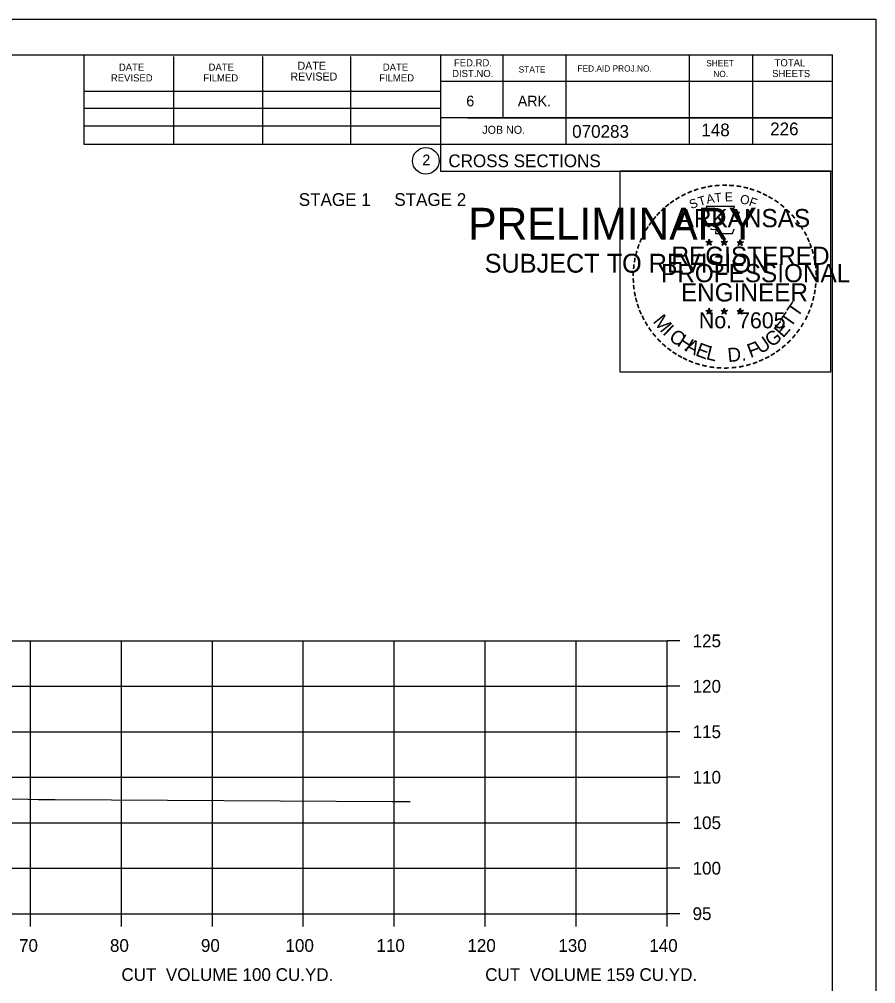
# Model space of a CAD drawing. Extents: x 1175611 to 1176402, y -433344 to -416213.
# Drawn here: x 1175849.7 to 1175943.9, y -433022.9 to -432916.9 of the extents above; entities that cross this region are included whole.
import ezdxf

# ---------------------------------------------------------------- set-up
doc = ezdxf.new("R2010")
doc.units = 0
for name, color, linetype in [('Default', 7, 'Continuous'), ('R_Axis', 7, 'Continuous'), ('R_Axis Annot', 7, 'Continuous'), ('R_Border', 7, 'Continuous'), ('R_Border Notes', 7, 'Continuous'), ('R_Border PE', 7, 'Continuous'), ('R_Border Prem', 7, 'Continuous'), ('R_Exist Surface', 7, 'Continuous'), ('R_Grid', 7, 'Continuous'), ('R_No Plot', 7, 'Continuous')]:
    doc.layers.add(name, color=color, linetype=linetype)

msp = doc.modelspace()

# ---------------------------------------------------------------- linework, layer by layer
at = {"layer": 'R_Axis'}
for p, q in [((1175920.97, -433015.21), (1175920.97, -432985.21)), ((1175922.37, -432985.21), (1175920.97, -432985.21)), ((1175922.37, -432990.21), (1175920.97, -432990.21)), ((1175922.37, -432995.21), (1175920.97, -432995.21)), ((1175922.37, -433000.21), (1175920.97, -433000.21)), ((1175922.37, -433005.21), (1175920.97, -433005.21)), ((1175922.37, -433010.21), (1175920.97, -433010.21)), ((1175640.97, -433015.21), (1175920.97, -433015.21)), ((1175850.97, -433016.61), (1175850.97, -433015.21)), ((1175860.97, -433016.61), (1175860.97, -433015.21)), ((1175870.97, -433016.61), (1175870.97, -433015.21)), ((1175880.97, -433016.61), (1175880.97, -433015.21)), ((1175890.97, -433016.61), (1175890.97, -433015.21)), ((1175900.97, -433016.61), (1175900.97, -433015.21)), ((1175910.97, -433016.61), (1175910.97, -433015.21)), ((1175920.97, -433016.61), (1175920.97, -433015.21)), ((1175922.37, -433015.21), (1175920.97, -433015.21))]:
    msp.add_line(p, q, dxfattribs=at)
at = {"layer": 'R_Border'}
for p, q in [((1175622.97, -432920.75), (1175939.15, -432920.75)), ((1175856.89, -432930.63), (1175856.89, -432920.75)), ((1175866.75, -432930.63), (1175866.75, -432920.95)), ((1175876.51, -432930.63), (1175876.51, -432920.95)), ((1175886.19, -432930.63), (1175886.19, -432920.95)), ((1175896.05, -432920.75), (1175896.05, -432933.55)), ((1175902.89, -432920.75), (1175902.89, -432927.69)), ((1175909.83, -432920.75), (1175909.83, -432930.63)), ((1175923.41, -432920.75), (1175923.41, -432930.63)), ((1175930.35, -432920.75), (1175930.35, -432930.63)), ((1175939.15, -433126.21), (1175939.15, -432920.75)), ((1175939.15, -432923.69), (1175896.05, -432923.69)), ((1175939.15, -432923.67), (1175939.15, -432923.67)), ((1175856.89, -432924.77), (1175896.05, -432924.77)), ((1175856.89, -432926.63), (1175896.05, -432926.63)), ((1175939.15, -432927.69), (1175896.05, -432927.69)), ((1175899.01, -432927.69), (1175939.15, -432927.69)), ((1175856.89, -432930.63), (1175856.89, -432928.57)), ((1175856.89, -432928.57), (1175896.05, -432928.57)), ((1175939.15, -432930.63), (1175856.89, -432930.63)), ((1175896.05, -432933.55), (1175939.15, -432933.55))]:
    msp.add_line(p, q, dxfattribs=at)
msp.add_circle((1175894.44, -432932.42), 1.47, dxfattribs=at)
at = {"layer": 'R_Border PE'}
for p, q in [((1175925.23, -432941.31), (1175925.58, -432941.42)), ((1175925.23, -432941.31), (1175925.49, -432941.35)), ((1175925.23, -432941.31), (1175925.47, -432941.43)), ((1175925.37, -432941.71), (1175925.58, -432941.42)), ((1175925.37, -432941.71), (1175925.49, -432941.47)), ((1175925.37, -432941.71), (1175925.58, -432941.5)), ((1175925.58, -432941.05), (1175925.54, -432941.3)), ((1175925.58, -432941.42), (1175925.58, -432941.05)), ((1175925.58, -432941.05), (1175925.63, -432941.3)), ((1175925.93, -432941.31), (1175925.58, -432941.42)), ((1175925.8, -432941.71), (1175925.58, -432941.42)), ((1175925.8, -432941.71), (1175925.58, -432941.5)), ((1175925.93, -432941.31), (1175925.64, -432941.35)), ((1175925.8, -432941.71), (1175925.66, -432941.42)), ((1175925.93, -432941.31), (1175925.73, -432941.41)), ((1175926.9, -432941.31), (1175927.25, -432941.42)), ((1175926.9, -432941.31), (1175927.16, -432941.35)), ((1175926.9, -432941.31), (1175927.14, -432941.43)), ((1175927.04, -432941.71), (1175927.25, -432941.42)), ((1175927.04, -432941.71), (1175927.16, -432941.47)), ((1175927.04, -432941.71), (1175927.25, -432941.5)), ((1175927.25, -432941.05), (1175927.21, -432941.3)), ((1175927.25, -432941.42), (1175927.25, -432941.05)), ((1175927.25, -432941.05), (1175927.3, -432941.3)), ((1175927.6, -432941.31), (1175927.25, -432941.42)), ((1175927.47, -432941.71), (1175927.25, -432941.42)), ((1175927.47, -432941.71), (1175927.25, -432941.5)), ((1175927.6, -432941.31), (1175927.31, -432941.35)), ((1175927.47, -432941.71), (1175927.33, -432941.42)), ((1175927.6, -432941.31), (1175927.4, -432941.41)), ((1175928.67, -432941.32), (1175929.02, -432941.43)), ((1175928.67, -432941.32), (1175928.92, -432941.36)), ((1175928.67, -432941.32), (1175928.91, -432941.44)), ((1175928.8, -432941.73), (1175929.02, -432941.43)), ((1175928.8, -432941.73), (1175928.93, -432941.48)), ((1175928.8, -432941.73), (1175929.02, -432941.51)), ((1175929.02, -432941.06), (1175928.98, -432941.32)), ((1175929.02, -432941.43), (1175929.02, -432941.06)), ((1175929.02, -432941.06), (1175929.07, -432941.31)), ((1175929.36, -432941.32), (1175929.02, -432941.43)), ((1175929.23, -432941.73), (1175929.02, -432941.43)), ((1175929.23, -432941.73), (1175929.02, -432941.51)), ((1175929.36, -432941.32), (1175929.08, -432941.37)), ((1175929.23, -432941.73), (1175929.09, -432941.43)), ((1175929.36, -432941.32), (1175929.16, -432941.42)), ((1175925.23, -432948.88), (1175925.58, -432948.99)), ((1175925.23, -432948.88), (1175925.48, -432948.92)), ((1175925.23, -432948.88), (1175925.47, -432949)), ((1175925.36, -432949.29), (1175925.58, -432948.99)), ((1175925.36, -432949.29), (1175925.49, -432949.04)), ((1175925.36, -432949.29), (1175925.58, -432949.07)), ((1175925.58, -432948.62), (1175925.54, -432948.88)), ((1175925.58, -432948.99), (1175925.58, -432948.62)), ((1175925.58, -432948.62), (1175925.63, -432948.87)), ((1175925.93, -432948.88), (1175925.58, -432948.99)), ((1175925.79, -432949.29), (1175925.58, -432948.99)), ((1175925.79, -432949.29), (1175925.58, -432949.07)), ((1175925.93, -432948.88), (1175925.64, -432948.93)), ((1175925.79, -432949.29), (1175925.66, -432949)), ((1175925.93, -432948.88), (1175925.72, -432948.98)), ((1175926.9, -432948.88), (1175927.25, -432948.99)), ((1175926.9, -432948.88), (1175927.15, -432948.92)), ((1175926.9, -432948.88), (1175927.14, -432949)), ((1175927.03, -432949.29), (1175927.25, -432948.99)), ((1175927.03, -432949.29), (1175927.16, -432949.04)), ((1175927.03, -432949.29), (1175927.25, -432949.07)), ((1175927.25, -432948.62), (1175927.21, -432948.88)), ((1175927.25, -432948.99), (1175927.25, -432948.62)), ((1175927.25, -432948.62), (1175927.3, -432948.87)), ((1175927.6, -432948.88), (1175927.25, -432948.99)), ((1175927.46, -432949.29), (1175927.25, -432948.99)), ((1175927.46, -432949.29), (1175927.25, -432949.07)), ((1175927.6, -432948.88), (1175927.31, -432948.93)), ((1175927.46, -432949.29), (1175927.32, -432949)), ((1175927.6, -432948.88), (1175927.39, -432948.98)), ((1175928.67, -432948.89), (1175929.02, -432949)), ((1175928.67, -432948.89), (1175928.92, -432948.93)), ((1175928.67, -432948.89), (1175928.9, -432949.01)), ((1175928.8, -432949.3), (1175929.02, -432949)), ((1175928.8, -432949.3), (1175928.93, -432949.05)), ((1175928.8, -432949.3), (1175929.01, -432949.08)), ((1175929.02, -432948.63), (1175928.97, -432948.89)), ((1175929.23, -432949.3), (1175929.01, -432949.08)), ((1175929.02, -432949), (1175929.02, -432948.63)), ((1175929.02, -432948.63), (1175929.06, -432948.88)), ((1175929.36, -432948.89), (1175929.02, -432949)), ((1175929.23, -432949.3), (1175929.02, -432949)), ((1175929.36, -432948.89), (1175929.08, -432948.94)), ((1175929.23, -432949.3), (1175929.09, -432949.01)), ((1175929.36, -432948.89), (1175929.16, -432948.99))]:
    msp.add_line(p, q, dxfattribs=at)
for points in [[(1175925.28, -432937.43), (1175925.54, -432938.25)], [(1175928.79, -432938.35), (1175928.93, -432938.07), (1175928.24, -432938.09), (1175928.39, -432937.43), (1175925.28, -432937.43)], [(1175925.77, -432939.85), (1175925.77, -432939.94), (1175926.33, -432939.96), (1175926.28, -432940.43), (1175928.15, -432940.43), (1175928.35, -432939.89)], [(1175925.58, -432941.05), (1175925.8, -432941.71), (1175925.23, -432941.31), (1175925.93, -432941.31), (1175925.37, -432941.71), (1175925.58, -432941.05)], [(1175927.25, -432941.05), (1175927.47, -432941.71), (1175926.9, -432941.31), (1175927.6, -432941.31), (1175927.04, -432941.71), (1175927.25, -432941.05)], [(1175929.02, -432941.06), (1175929.23, -432941.73), (1175928.67, -432941.32), (1175929.36, -432941.32), (1175928.8, -432941.73), (1175929.02, -432941.06)], [(1175925.58, -432948.62), (1175925.79, -432949.29), (1175925.23, -432948.88), (1175925.93, -432948.88), (1175925.36, -432949.29), (1175925.58, -432948.62)], [(1175927.25, -432948.62), (1175927.46, -432949.29), (1175926.9, -432948.88), (1175927.6, -432948.88), (1175927.03, -432949.29), (1175927.25, -432948.62)], [(1175929.02, -432948.63), (1175929.23, -432949.3), (1175928.67, -432948.89), (1175929.36, -432948.89), (1175928.8, -432949.3), (1175929.02, -432948.63)]]:
    msp.add_lwpolyline(points, dxfattribs=at)
for centre, radius in [((1175925.58, -432941.42), 0.172), ((1175925.58, -432941.42), 0.145), ((1175925.58, -432941.42), 0.116), ((1175925.58, -432941.42), 0.0991), ((1175925.58, -432941.42), 0.0747), ((1175925.58, -432941.42), 0.0495), ((1175925.58, -432941.42), 0.0296), ((1175927.25, -432941.42), 0.172), ((1175927.25, -432941.42), 0.145), ((1175927.25, -432941.42), 0.116), ((1175927.25, -432941.42), 0.0991), ((1175927.25, -432941.42), 0.0747), ((1175927.25, -432941.42), 0.0495), ((1175927.25, -432941.42), 0.0296), ((1175929.02, -432941.43), 0.172), ((1175929.02, -432941.43), 0.145), ((1175929.02, -432941.43), 0.116), ((1175929.02, -432941.43), 0.0991), ((1175929.02, -432941.43), 0.0747), ((1175929.02, -432941.43), 0.0495), ((1175929.02, -432941.43), 0.0296), ((1175925.58, -432948.99), 0.172), ((1175925.58, -432948.99), 0.145), ((1175925.58, -432948.99), 0.116), ((1175925.58, -432948.99), 0.0991), ((1175925.58, -432948.99), 0.0747), ((1175925.58, -432948.99), 0.0495), ((1175925.58, -432948.99), 0.0296), ((1175927.25, -432948.99), 0.172), ((1175927.25, -432948.99), 0.145), ((1175927.25, -432948.99), 0.116), ((1175927.25, -432948.99), 0.0991), ((1175927.25, -432948.99), 0.0747), ((1175927.25, -432948.99), 0.0495), ((1175927.25, -432948.99), 0.0296), ((1175929.01, -432949), 0.172), ((1175929.01, -432949), 0.145), ((1175929.01, -432949), 0.116), ((1175929.01, -432949), 0.0991), ((1175929.01, -432949), 0.0747), ((1175929.01, -432949), 0.0495), ((1175929.01, -432949), 0.0296)]:
    msp.add_circle(centre, radius, dxfattribs=at)
at = {"layer": 'R_Exist Surface'}
msp.add_lwpolyline([(1175828.09, -433002.18), (1175850.67, -433002.63), (1175851.82, -433002.65), (1175853.68, -433002.67), (1175890.76, -433002.87), (1175890.97, -433002.87), (1175892.71, -433002.87)], dxfattribs=at)
at = {"layer": 'R_Grid'}
for p, q in [((1175640.97, -432985.21), (1175920.97, -432985.21)), ((1175850.97, -433015.21), (1175850.97, -432985.21)), ((1175860.97, -433015.21), (1175860.97, -432985.21)), ((1175870.97, -433015.21), (1175870.97, -432985.21)), ((1175880.97, -433015.21), (1175880.97, -432985.21)), ((1175890.97, -433015.21), (1175890.97, -432985.21)), ((1175900.97, -433015.21), (1175900.97, -432985.21)), ((1175910.97, -433015.21), (1175910.97, -432985.21)), ((1175920.97, -433015.21), (1175920.97, -432985.21)), ((1175640.97, -432990.21), (1175920.97, -432990.21)), ((1175640.97, -432995.21), (1175920.97, -432995.21)), ((1175640.97, -433000.21), (1175920.97, -433000.21)), ((1175640.97, -433005.21), (1175920.97, -433005.21)), ((1175640.97, -433010.21), (1175920.97, -433010.21)), ((1175640.97, -433015.21), (1175920.97, -433015.21))]:
    msp.add_line(p, q, dxfattribs=at)
at = {"layer": 'R_No Plot'}
msp.add_line((1175610.57, -432916.86), (1175943.91, -432916.86), dxfattribs=at)
for points in [[(1175610.57, -432916.86), (1175943.91, -432916.86), (1175943.91, -433130.2), (1175610.57, -433130.2)], [(1175915.82, -432933.52), (1175938.92, -432933.52), (1175938.92, -432955.67), (1175915.82, -432955.67)]]:
    msp.add_lwpolyline(points, close=True, dxfattribs=at)

# ---------------------------------------------------------------- texts
at = {"layer": 'Default'}
for s, p in [('STAGE 1     STAGE 2', (1175880.47, -432937.38)), ('CUT  VOLUME 100 CU.YD.', (1175860.97, -433022.61)), ('CUT  VOLUME 159 CU.YD.', (1175900.97, -433022.61))]:
    msp.add_text(s, height=1.4, dxfattribs=at).set_placement(p)
at = {"layer": 'R_Axis Annot'}
for s, p in [('125', (1175923.77, -432985.91)), ('120', (1175923.77, -432990.91)), ('115', (1175923.77, -432995.91)), ('110', (1175923.77, -433000.91)), ('105', (1175923.77, -433005.91)), ('100', (1175923.77, -433010.91)), ('95', (1175923.77, -433015.91)), ('70', (1175849.71, -433019.41)), ('80', (1175859.71, -433019.41)), ('90', (1175869.71, -433019.41)), ('100', (1175879.01, -433019.41)), ('110', (1175889.01, -433019.41)), ('120', (1175899.01, -433019.41)), ('130', (1175909.01, -433019.41)), ('140', (1175919.01, -433019.41))]:
    msp.add_text(s, height=1.4, dxfattribs=at).set_placement(p)
at = {"layer": 'R_Border'}
for s, height, p in [('DATE', 0.879, (1175880.33, -432922.41)), ('FED.RD.', 0.782, (1175897.53, -432922.03)), ('SHEET', 0.684, (1175925.27, -432922.03)), ('TOTAL', 0.782, (1175932.79, -432922.03)), ('DATE', 0.782, (1175860.69, -432922.51)), ('DATE', 0.782, (1175870.55, -432922.51)), ('DATE', 0.782, (1175889.71, -432922.51)), ('DIST.NO.', 0.782, (1175897.33, -432923.21)), ('STATE', 0.684, (1175904.65, -432922.71)), ('FED.AID PROJ.NO.', 0.684, (1175911.11, -432922.61)), ('NO.', 0.684, (1175926.05, -432923.21)), ('SHEETS', 0.782, (1175932.51, -432923.21)), ('REVISED', 0.782, (1175859.81, -432923.69)), ('FILMED', 0.782, (1175869.97, -432923.69)), ('REVISED', 0.879, (1175879.55, -432923.59)), ('FILMED', 0.782, (1175889.31, -432923.69)), ('6', 1.17, (1175898.89, -432926.43)), ('ARK.', 1.172, (1175904.55, -432926.43)), ('JOB NO.', 0.879, (1175900.65, -432929.45)), ('070283', 1.4, (1175910.53, -432929.89)), ('2', 1.17, (1175894.06, -432932.9)), ('CROSS SECTIONS', 1.4, (1175896.92, -432933.12))]:
    msp.add_text(s, height=height, rotation=360, dxfattribs=at).set_placement(p)
at = {"layer": 'R_Border Notes'}
for s, p in [('148', (1175924.73, -432929.72)), ('226', (1175932.3, -432929.61))]:
    msp.add_text(s, height=1.4, dxfattribs=at).set_placement(p)
at = {"layer": 'R_Border PE'}
for s, height, rotation, p in [('-', 1.6, 13.6301, (1175924.77, -432936.06)), ('-', 1.6, 10.2193, (1175925.45, -432935.9)), ('-', 1.6, 5.8968, (1175926.18, -432935.79)), ('-', 1.6, 0.1862, (1175926.95, -432935.72)), ('-', 1.6, 357.743, (1175927.67, -432935.73)), ('-', 1.6, 352.1617, (1175928.42, -432935.78)), ('-', 1.6, 347.2049, (1175929.14, -432935.9)), ('-', 1.6, 34.0636, (1175922.16, -432937.26)), ('-', 1.6, 28.7918, (1175922.76, -432936.89)), ('-', 1.6, 24.3072, (1175923.39, -432936.57)), ('-', 1.6, 19.1761, (1175924.02, -432936.3)), ('T', 1, 16.4036, (1175924.54, -432937.42)), ('A', 1, 11.2132, (1175925.37, -432937.17)), ('T', 1, 6.0228, (1175926.22, -432937)), ('E', 1, 0.8323, (1175927.32, -432936.89)), ('O', 1, 350.4515, (1175928.93, -432937.1)), ('-', 1.6, 342.3362, (1175929.77, -432936.05)), ('-', 1.6, 337.8551, (1175930.51, -432936.28)), ('-', 1.6, 334.1211, (1175931.14, -432936.55)), ('-', 1.6, 329.6409, (1175931.72, -432936.83)), ('-', 1.6, 38.9507, (1175921.1, -432938.03)), ('-', 1.6, 36.2317, (1175921.58, -432937.65)), ('S', 1, 21.594, (1175923.63, -432937.75)), ('F', 1, 340.0707, (1175929.88, -432937.33)), ('-', 1.6, 325.8627, (1175932.36, -432937.19)), ('-', 1.6, 320.5297, (1175932.97, -432937.62)), ('-', 1.6, 50.6142, (1175919.82, -432939.41)), ('-', 1.6, 48.423, (1175920.22, -432938.92)), ('-', 1.6, 42.9622, (1175920.67, -432938.45)), ('ARKANSAS', 2, 360, (1175922.13, -432939.72)), ('-', 1.6, 315.5786, (1175933.57, -432938.11)), ('-', 1.6, 309.8797, (1175934.14, -432938.66)), ('-', 1.6, 54.2325, (1175919.41, -432939.98)), ('-', 1.6, 306.6522, (1175934.66, -432939.26)), ('-', 1.4, 303.6753, (1175935.15, -432939.83)), ('-', 1.6, 62.8713, (1175918.77, -432941.12)), ('-', 1.6, 58.0706, (1175919.08, -432940.5)), ('-', 1.6, 299.6684, (1175935.47, -432940.43)), ('-', 1.6, 72.3945, (1175918.29, -432942.36)), ('-', 1.6, 67.7743, (1175918.51, -432941.73)), ('DWB', 0.01, 360, (1175925.57, -432941.42)), ('DWB', 0.01, 360, (1175927.24, -432941.42)), ('DWB', 0.01, 360, (1175929, -432941.43)), ('-', 1.6, 294.6628, (1175935.79, -432941.04)), ('-', 1.6, 290.5728, (1175936.05, -432941.62)), ('-', 1.6, 75.461, (1175918.09, -432943.07)), ('REGISTERED', 2, 360, (1175921.45, -432943.86)), ('-', 1.6, 285.1233, (1175936.28, -432942.2)), ('-', 1.6, 85.1863, (1175917.89, -432944.48)), ('-', 1.6, 81.2013, (1175917.96, -432943.79)), ('PROFESSIONAL', 2, 360, (1175920.3, -432945.77)), ('-', 1.6, 280.5493, (1175936.48, -432942.94)), ('-', 1.6, 276.5962, (1175936.65, -432943.71)), ('-', 1.6, 89.0622, (1175917.86, -432945.18)), ('-', 1.6, 274.3301, (1175936.71, -432944.43)), ('-', 1.6, 94.1959, (1175917.9, -432945.9)), ('ENGINEER', 2, 360, (1175922.49, -432947.89)), ('-', 1.6, 263.5172, (1175936.72, -432945.73)), ('-', 1.6, 269.9407, (1175936.74, -432945.07)), ('-', 1.6, 98.9479, (1175917.97, -432946.57)), ('-', 1.6, 101.7149, (1175918.1, -432947.3)), ('-', 1.6, 260.9953, (1175936.65, -432946.39)), ('-', 1.6, 105.4578, (1175918.27, -432947.9)), ('T', 1.54, 55.055, (1175935.3, -432949.73)), ('-', 1.6, 252.8681, (1175936.36, -432947.78)), ('-', 1.6, 255.7626, (1175936.54, -432947.06)), ('-', 1.6, 109.0874, (1175918.48, -432948.53)), ('-', 1.6, 114.0643, (1175918.73, -432949.13)), ('No. 7605', 1.757, 360, (1175924.46, -432950.84)), ('DWB', 0.01, 360, (1175925.56, -432948.99)), ('DWB', 0.01, 360, (1175927.23, -432949)), ('DWB', 0.01, 360, (1175929, -432949)), ('T', 1.54, 55.055, (1175934.57, -432950.85)), ('-', 1.6, 247.8887, (1175936.14, -432948.46)), ('-', 1.6, 115.7289, (1175919.04, -432949.74)), ('-', 1.6, 120.4471, (1175919.4, -432950.33)), ('M', 1.54, 308.9175, (1175919.35, -432950.1)), ('E', 1.54, 48.7313, (1175933.72, -432951.97)), ('-', 1.6, 239.0712, (1175935.48, -432949.84)), ('-', 1.6, 244.6197, (1175935.87, -432949.09)), ('-', 1.6, 125.8934, (1175919.8, -432950.89)), ('I', 1.54, 316.4636, (1175920.39, -432951.42)), ('C', 1.54, 324.0197, (1175921.06, -432952.04)), ('G', 1.54, 38.2173, (1175932.47, -432952.99)), ('-', 1.6, 233.8452, (1175935.08, -432950.49)), ('-', 1.6, 130.7181, (1175920.26, -432951.44)), ('-', 1.6, 134.2238, (1175920.78, -432951.99)), ('H', 1.54, 327.5342, (1175921.97, -432952.7)), ('A', 1.54, 332.5513, (1175922.83, -432953.23)), ('F', 1.54, 20.8202, (1175930.13, -432954.12)), ('U', 1.54, 34.4052, (1175931.27, -432953.73)), ('-', 1.6, 225.7653, (1175934.17, -432951.62)), ('-', 1.6, 231.2538, (1175934.65, -432951.06)), ('-', 1.6, 138.9338, (1175921.3, -432952.45)), ('-', 1.6, 144.6463, (1175921.86, -432952.86)), ('-', 1.6, 148.0898, (1175922.42, -432953.23)), ('E', 1.54, 339.2068, (1175923.99, -432953.8)), ('L', 1.54, 346.2929, (1175925.18, -432954.22)), ('D.', 1.54, 5.2602, (1175927.68, -432954.56)), ('-', 1.6, 215.7363, (1175933.1, -432952.6)), ('-', 1.6, 221.0851, (1175933.65, -432952.13)), ('-', 1.6, 151.5704, (1175923, -432953.55)), ('-', 1.6, 154.6002, (1175923.52, -432953.8)), ('-', 1.6, 158.5612, (1175924.15, -432954.05)), ('-', 1.6, 204.2516, (1175931.38, -432953.65)), ('-', 1.6, 207.3568, (1175932.01, -432953.33)), ('-', 1.6, 212.2491, (1175932.56, -432952.99)), ('-', 1.6, 162.7983, (1175924.83, -432954.27)), ('-', 1.6, 167.5555, (1175925.55, -432954.43)), ('-', 1.6, 173.1155, (1175926.32, -432954.54)), ('-', 1.6, 176.5183, (1175927.07, -432954.59)), ('-', 1.6, 181.5918, (1175927.81, -432954.58)), ('-', 1.6, 185.8167, (1175928.62, -432954.5)), ('-', 1.6, 191.2858, (1175929.36, -432954.37)), ('-', 1.6, 195.4743, (1175930.09, -432954.17)), ('-', 1.6, 200.7184, (1175930.76, -432953.93))]:
    msp.add_text(s, height=height, rotation=rotation, dxfattribs=at).set_placement(p)
at = {"layer": 'R_Border Prem'}
for s, height, p in [('PRELIMINARY', 3.5, (1175899.1, -432941.09)), ('DWB', 0.01, (1175899.85, -432939.24)), ('SUBJECT TO REVISION', 2.0751, (1175900.91, -432944.72))]:
    msp.add_text(s, height=height, rotation=360, dxfattribs=at).set_placement(p)

doc.saveas('drawing.dxf')
